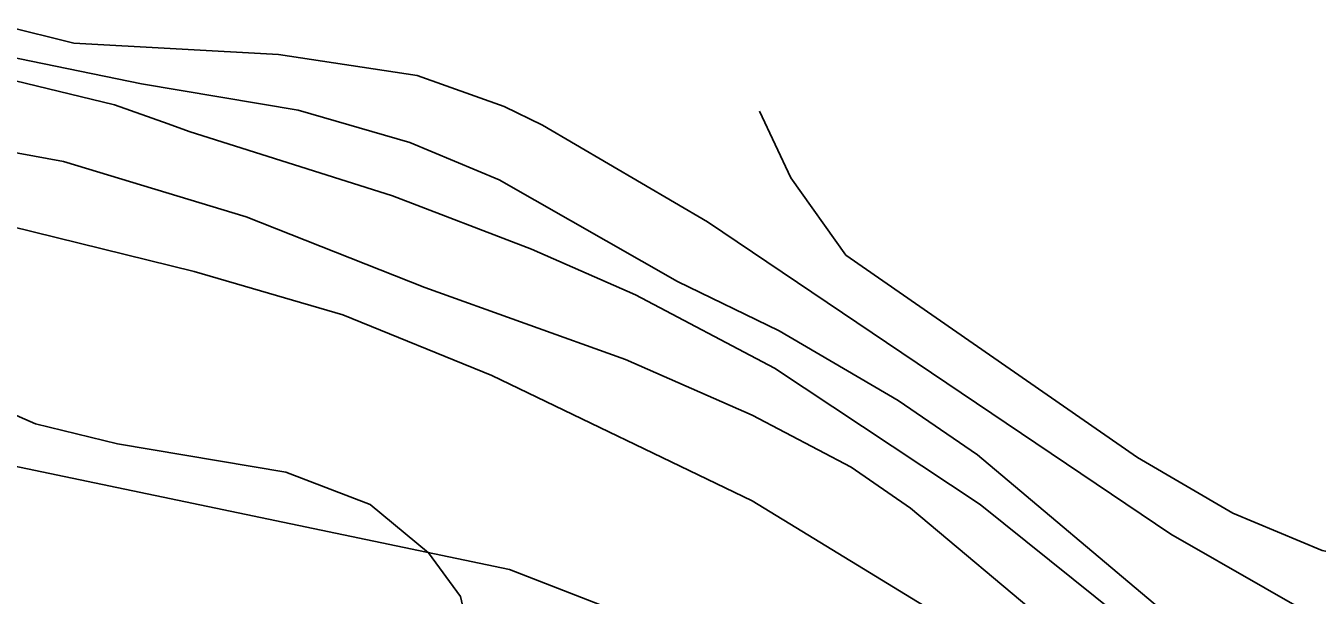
# Model space of a CAD drawing. Extents: x -662620 to -656370, y -1067090 to -1062990.
# Drawn here: x -660339.1 to -660189.8, y -1066168.4 to -1066102.6 of the extents above; entities that cross this region are included whole.
import ezdxf

# ---------------------------------------------------------------- set-up
doc = ezdxf.new("R2010")
doc.units = 0
for name, color, linetype in [('SILNICE_II__TŘÍDY_A_III__TŘÍDY', 7, 'Continuous'), ('VRSTEVNICE_ZDŮRAZNĚNÁ', 7, 'Continuous'), ('VRSTEVNICE_ZÁKLADNÍ', 7, 'Continuous')]:
    doc.layers.add(name, color=color, linetype=linetype)

msp = doc.modelspace()

# ---------------------------------------------------------------- linework, layer by layer
at = {"layer": 'SILNICE_II__TŘÍDY_A_III__TŘÍDY'}
msp.add_lwpolyline([(-660727.44, -1066329.77), (-660601.37, -1066369.96), (-660592.78, -1066365.99), (-660577.74, -1066363.85), (-660483.51, -1066367.65), (-660340.37, -1066381.77), (-660272.33, -1066361.23), (-660255, -1066340.04), (-660228.04, -1066280.99), (-660222.26, -1066260.45), (-660220.98, -1066232.85), (-660225.47, -1066211.66), (-660239.59, -1066191.12), (-660260.13, -1066174.43), (-660283.24, -1066165.45), (-660400.07, -1066141.05), (-660425.74, -1066126.29), (-660443.72, -1066095.48), (-660468.75, -1065994.7), (-660462.97, -1065827.16)], dxfattribs=at)
at = {"layer": 'VRSTEVNICE_ZDŮRAZNĚNÁ'}
for points in [[(-660448.24, -1066015.01), (-660448.66, -1066044.56), (-660447.08, -1066059.75), (-660443.5, -1066070.07), (-660437.05, -1066085.55), (-660425.59, -1066105.61), (-660421.57, -1066110.2), (-660412.11, -1066118.94), (-660406.67, -1066122.81), (-660394.92, -1066128.98), (-660388.47, -1066131.27), (-660370.12, -1066136.28), (-660351.78, -1066142.59), (-660338.02, -1066148.61), (-660328.56, -1066150.9), (-660309.07, -1066154.2), (-660299.33, -1066157.93), (-660292.59, -1066163.51), (-660288.89, -1066168.56), (-660287.43, -1066174.84)], [(-660254.32, -1066112.47), (-660250.7, -1066120.17), (-660244.34, -1066129.09), (-660210.61, -1066152.48), (-660199.58, -1066158.93), (-660189.26, -1066163.23), (-660178.94, -1066165.38), (-660163.46, -1066167.53), (-660158.3, -1066169.25), (-660153.14, -1066172.11), (-660136.95, -1066183.44), (-660132.93, -1066185.3), (-660125.62, -1066185.58), (-660122.33, -1066183.01), (-660120.9, -1066174.41), (-660115.15, -1066169.93), (-660102.69, -1066170.39), (-660097.54, -1066169.39), (-660094.43, -1066164.71), (-660094.53, -1066158.93), (-660096.6, -1066153.06), (-660102.81, -1066145.16)], [(-660375.57, -1066117.22), (-660319.68, -1066130.98), (-660302.48, -1066136), (-660285.28, -1066143.02), (-660255.18, -1066157.5), (-660232.4, -1066171.4), (-660223.8, -1066177.56), (-660216.2, -1066185.01), (-660210.33, -1066193.04), (-660203.24, -1066204.04), (-660199.87, -1066210.97), (-660197.83, -1066220.16), (-660196.8, -1066229.55), (-660194.46, -1066263.28), (-660192.12, -1066285.33), (-660192.84, -1066290.78), (-660194.7, -1066296.23), (-660196.54, -1066299.14)]]:
    msp.add_lwpolyline(points, dxfattribs=at)
at = {"layer": 'VRSTEVNICE_ZÁKLADNÍ'}
for points in [[(-660365.02, -1066102.99), (-660328.9, -1066111.73), (-660322.69, -1066113.93), (-660320.25, -1066114.79), (-660296.75, -1066122.24), (-660280.69, -1066128.4), (-660268.66, -1066133.7), (-660252.6, -1066142.16), (-660228.81, -1066157.93), (-660212.76, -1066170.82), (-660203.59, -1066178.85), (-660196.71, -1066185.73), (-660188.97, -1066195.33), (-660182.38, -1066206.8), (-660178.65, -1066215.97), (-660177.22, -1066222.85), (-660177.79, -1066234.31), (-660177.45, -1066239.6), (-660169.19, -1066264.12), (-660166.78, -1066274.22), (-660166.33, -1066283.61), (-660166.9, -1066290.78), (-660169.19, -1066300.38)], [(-660365.02, -1066102.99), (-660328.9, -1066111.73), (-660322.69, -1066113.93), (-660320.25, -1066114.79), (-660296.75, -1066122.24), (-660280.69, -1066128.4), (-660268.66, -1066133.7), (-660252.6, -1066142.16), (-660228.81, -1066157.93), (-660212.76, -1066170.82), (-660203.59, -1066178.85), (-660196.71, -1066185.73), (-660188.97, -1066195.33), (-660182.38, -1066206.8), (-660178.65, -1066215.97), (-660177.22, -1066222.85), (-660177.79, -1066234.31), (-660177.45, -1066239.6), (-660169.19, -1066264.12), (-660166.78, -1066274.22), (-660166.33, -1066283.61), (-660166.9, -1066290.78), (-660169.19, -1066300.38)], [(-660109, -1066215.83), (-660112.73, -1066229.73), (-660114.3, -1066232.02), (-660115.74, -1066233.02), (-660118.89, -1066233.17), (-660120.47, -1066232.74), (-660125.05, -1066230.3), (-660128.78, -1066227), (-660141.82, -1066212.39), (-660156.29, -1066197.34), (-660171.77, -1066182.72), (-660184.96, -1066173.83), (-660206.74, -1066161.36), (-660260.34, -1066125.25), (-660279.4, -1066114.07), (-660283.85, -1066111.92), (-660293.88, -1066108.34), (-660309.93, -1066105.9), (-660333.58, -1066104.61), (-660341.64, -1066102.6)], [(-660109, -1066215.83), (-660112.73, -1066229.73), (-660114.3, -1066232.02), (-660115.74, -1066233.02), (-660118.89, -1066233.17), (-660120.47, -1066232.74), (-660125.05, -1066230.3), (-660128.78, -1066227), (-660141.82, -1066212.39), (-660156.29, -1066197.34), (-660171.77, -1066182.72), (-660184.96, -1066173.83), (-660206.74, -1066161.36), (-660260.34, -1066125.25), (-660279.4, -1066114.07), (-660283.85, -1066111.92), (-660293.88, -1066108.34), (-660309.93, -1066105.9), (-660333.58, -1066104.61), (-660341.64, -1066102.6)], [(-660348.52, -1066104.64), (-660325.77, -1066109.31), (-660307.64, -1066112.35), (-660294.74, -1066116.08), (-660284.42, -1066120.38), (-660263.78, -1066132.13), (-660252.03, -1066137.86), (-660238.27, -1066145.89), (-660229.1, -1066152.19), (-660207.32, -1066170.54), (-660194.99, -1066180), (-660181.23, -1066192.03), (-660172.06, -1066201.49), (-660163.03, -1066212.82), (-660157.15, -1066223.13), (-660153.43, -1066233.45), (-660147.55, -1066256.67), (-660146.55, -1066264.41), (-660146.55, -1066277.59), (-660149.7, -1066300.81)], [(-660348.52, -1066104.64), (-660325.77, -1066109.31), (-660307.64, -1066112.35), (-660294.74, -1066116.08), (-660284.42, -1066120.38), (-660263.78, -1066132.13), (-660252.03, -1066137.86), (-660238.27, -1066145.89), (-660229.1, -1066152.19), (-660207.32, -1066170.54), (-660194.99, -1066180), (-660181.23, -1066192.03), (-660172.06, -1066201.49), (-660163.03, -1066212.82), (-660157.15, -1066223.13), (-660153.43, -1066233.45), (-660147.55, -1066256.67), (-660146.55, -1066264.41), (-660146.55, -1066277.59), (-660149.7, -1066300.81)], [(-660346.76, -1066116.08), (-660334.77, -1066118.26), (-660313.66, -1066124.68), (-660293.02, -1066132.84), (-660269.8, -1066141.16), (-660255.18, -1066147.61), (-660243.72, -1066153.63), (-660236.84, -1066158.36), (-660220.79, -1066171.83), (-660213.76, -1066179.57), (-660208.03, -1066187.31), (-660197.43, -1066205.36), (-660190.98, -1066218.26), (-660186.68, -1066231.16), (-660184.53, -1066241.48), (-660181.81, -1066259.54), (-660180.8, -1066273.01), (-660181.09, -1066281.61), (-660182.24, -1066289.35), (-660186.15, -1066306.19)], [(-660346.76, -1066116.08), (-660334.77, -1066118.26), (-660313.66, -1066124.68), (-660293.02, -1066132.84), (-660269.8, -1066141.16), (-660255.18, -1066147.61), (-660243.72, -1066153.63), (-660236.84, -1066158.36), (-660220.79, -1066171.83), (-660213.76, -1066179.57), (-660208.03, -1066187.31), (-660197.43, -1066205.36), (-660190.98, -1066218.26), (-660186.68, -1066231.16), (-660184.53, -1066241.48), (-660181.81, -1066259.54), (-660180.8, -1066273.01), (-660181.09, -1066281.61), (-660182.24, -1066289.35), (-660186.15, -1066306.19)]]:
    msp.add_lwpolyline(points, dxfattribs=at)

doc.saveas('drawing.dxf')
